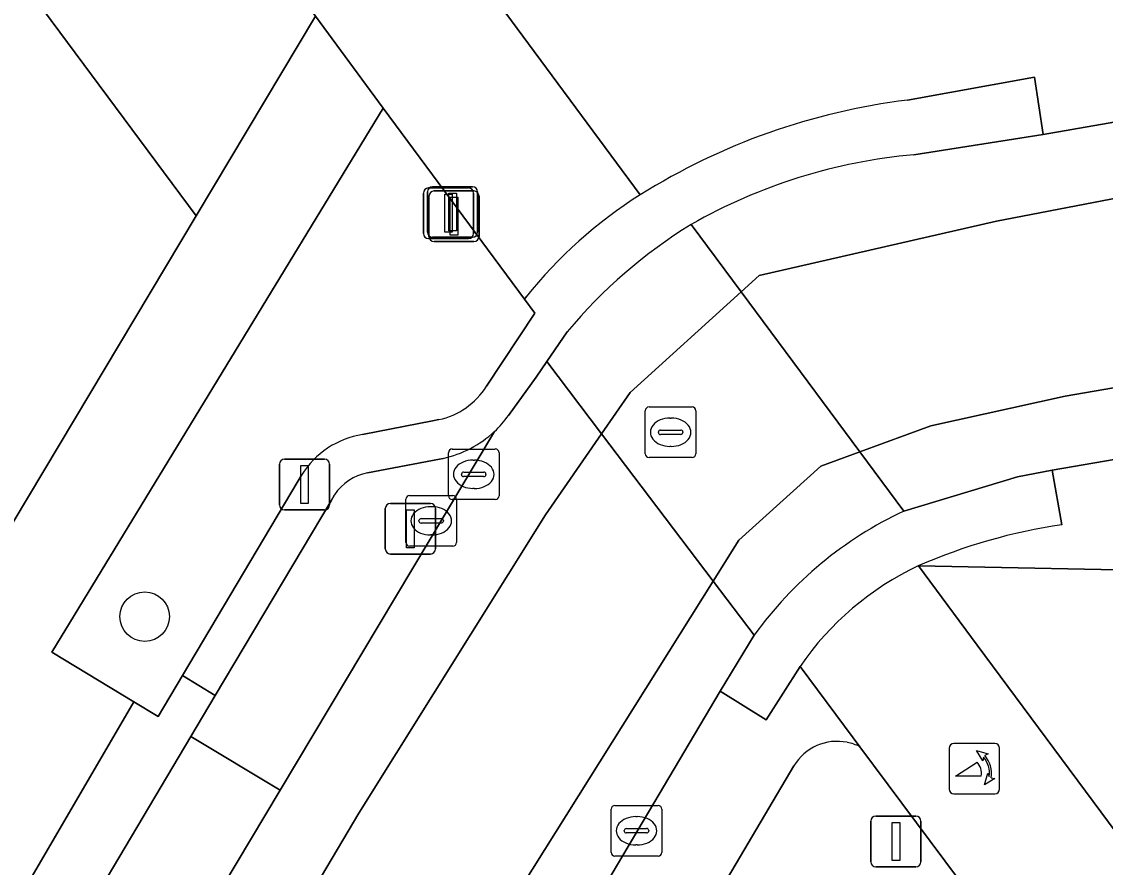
# Model space of a CAD drawing. Extents: x 163426 to 164192, y 380329 to 381641.
# Drawn here: x 163907.84 to 163929.25, y 381050.23 to 381066.94 of the extents above; entities that cross this region are included whole.
import ezdxf

# ---------------------------------------------------------------- set-up
doc = ezdxf.new("R2010")
doc.units = 0
for name, color, linetype in [('IMGEO_Afsluitpaal', 7, 'Continuous'), ('IMGEO_Boom', 7, 'Continuous'), ('IMGEO_Erf', 7, 'Continuous'), ('IMGEO_Fietspad_open', 7, 'Continuous'), ('IMGEO_Groenvoorziening', 7, 'Continuous'), ('IMGEO_Kolk', 7, 'Continuous'), ('IMGEO_Lichtmast', 7, 'Continuous'), ('IMGEO_Parkeervlak_open', 7, 'Continuous'), ('IMGEO_Poller', 7, 'Continuous'), ('IMGEO_Rijbaan_lokaal_open', 7, 'Continuous'), ('IMGEO_Rioolput', 7, 'Continuous'), ('IMGEO_Verkeersbordpaal', 7, 'Continuous'), ('IMGEO_Voetpad_open', 7, 'Continuous')]:
    doc.layers.add(name, color=color, linetype=linetype)

msp = doc.modelspace()

# ---------------------------------------------------------------- linework, layer by layer
at = {"layer": 'IMGEO_Afsluitpaal'}
for p, q in [((163915.778, 381062.756), (163915.778, 381063.556)), ((163915.778, 381063.556), (163915.778, 381062.756)), ((163915.859, 381062.781), (163915.859, 381063.581)), ((163915.859, 381063.581), (163915.859, 381062.781)), ((163915.878, 381063.656), (163916.668, 381063.656)), ((163916.668, 381063.656), (163915.878, 381063.656)), ((163915.959, 381063.681), (163916.749, 381063.681)), ((163916.749, 381063.681), (163915.959, 381063.681)), ((163915.987, 381063.596), (163916.777, 381063.596)), ((163916.777, 381063.596), (163915.987, 381063.596)), ((163916.768, 381063.556), (163916.768, 381062.756)), ((163916.768, 381062.756), (163916.768, 381063.556)), ((163916.849, 381063.581), (163916.849, 381062.781)), ((163916.849, 381062.781), (163916.849, 381063.581)), ((163915.887, 381062.696), (163915.887, 381063.496)), ((163915.887, 381063.496), (163915.887, 381062.696)), ((163916.877, 381063.496), (163916.877, 381062.696)), ((163916.877, 381062.696), (163916.877, 381063.496)), ((163916.749, 381062.681), (163915.959, 381062.681)), ((163915.959, 381062.681), (163916.749, 381062.681)), ((163916.668, 381062.656), (163915.878, 381062.656)), ((163915.878, 381062.656), (163916.668, 381062.656)), ((163916.777, 381062.596), (163915.987, 381062.596)), ((163915.987, 381062.596), (163916.777, 381062.596))]:
    msp.add_line(p, q, dxfattribs=at)
for points in [[(163916.198, 381063.531), (163916.348, 381063.531), (163916.348, 381062.781), (163916.198, 381062.781), (163916.198, 381063.531)], [(163916.279, 381063.556), (163916.429, 381063.556), (163916.429, 381062.806), (163916.279, 381062.806), (163916.279, 381063.556)], [(163916.307, 381063.471), (163916.457, 381063.471), (163916.457, 381062.721), (163916.307, 381062.721), (163916.307, 381063.471)]]:
    msp.add_lwpolyline(points, dxfattribs=at)
for centre, start, end in [((163915.878, 381063.556), 90, 180), ((163915.878, 381063.556), 90, 180), ((163915.959, 381063.581), 90, 180), ((163915.959, 381063.581), 90, 180), ((163915.987, 381063.496), 90, 180), ((163915.987, 381063.496), 90, 180), ((163916.668, 381063.556), 0, 90), ((163916.668, 381063.556), 360, 90), ((163916.749, 381063.581), 0, 90), ((163916.749, 381063.581), 360, 90), ((163916.777, 381063.496), 0, 90), ((163916.777, 381063.496), 360, 90), ((163915.878, 381062.756), 180, 270), ((163915.878, 381062.756), 180, 270), ((163915.959, 381062.781), 180, 270), ((163915.959, 381062.781), 180, 270), ((163915.987, 381062.696), 180, 270), ((163915.987, 381062.696), 180, 270), ((163916.668, 381062.756), 270, 0), ((163916.668, 381062.756), 270, 0), ((163916.749, 381062.781), 270, 0), ((163916.749, 381062.781), 270, 0), ((163916.777, 381062.696), 270, 0), ((163916.777, 381062.696), 270, 0)]:
    msp.add_arc(centre, 0.1, start, end, dxfattribs=at)
at = {"layer": 'IMGEO_Boom'}
msp.add_circle((163910.272, 381055.187), 0.489, dxfattribs=at)
at = {"layer": 'IMGEO_Erf'}
msp.add_lwpolyline([(163884.702, 381018.618), (163897.12, 381039.404), (163911.288, 381063.108), (163907.947, 381067.612)], dxfattribs=at)
at = {"layer": 'IMGEO_Fietspad_open'}
for points in [[(163920.063, 381063.521), (163916.003, 381069.011), (163879.294, 381118.846)], [(163878.091, 381115.406), (163879.855, 381113.008), (163880.581, 381112.021), (163885.203, 381105.739), (163888.584, 381101.063), (163888.737, 381100.935), (163894.831, 381092.652), (163895.849, 381091.249), (163896.67, 381090.133), (163898.402, 381087.778), (163898.929, 381087.061), (163907.808, 381074.986), (163908.685, 381073.793), (163913.644, 381067.049), (163914.985, 381065.235), (163917.772, 381061.459), (163917.806, 381061.505)], [(163966.446, 381001.057), (163930.523, 381049.491), (163926.717, 381054.622), (163925.556, 381056.187)], [(163923.219, 381054.202), (163924.27, 381052.792), (163924.402, 381052.616), (163926.35, 381050.002), (163928.061, 381047.708), (163938.279, 381034.003), (163942.009, 381028.965), (163953.161, 381013.78), (163961.45, 381002.494)]]:
    msp.add_lwpolyline(points, dxfattribs=at)
for centre, radius, start, end in [((163925.027, 381055.692), 9.271, 122.3782, 141.1656), ((163928.045, 381050.888), 5.855, 115.1635, 145.5243)]:
    msp.add_arc(centre, radius, start, end, dxfattribs=at)
at = {"layer": 'IMGEO_Groenvoorziening'}
msp.add_lwpolyline([(163908.685, 381073.793), (163906.233, 381071.982), (163908.974, 381068.413), (163907.947, 381067.612), (163911.288, 381063.108), (163913.644, 381067.049)], close=True, dxfattribs=at)
for points in [[(163917.978, 381061.179), (163917.772, 381061.459), (163914.985, 381065.235), (163908.438, 381054.481), (163910.058, 381053.502), (163910.535, 381053.213), (163911.017, 381054.024), (163913.305, 381057.871), (163913.371, 381057.983)], [(163917.023, 381059.738), (163917.978, 381061.179)], [(163914.576, 381058.782), (163915.956, 381059.053), (163916.081, 381059.078)], [(163900.687, 381009.789), (163901.663, 381009.602), (163903.505, 381009.248), (163904.614, 381014.127), (163905.062, 381016.099), (163906.633, 381016.132), (163922.795, 381043.895), (163923.656, 381045.375), (163926.35, 381050.002), (163924.402, 381052.616)], [(163923.099, 381052.238), (163899.372, 381012.075)]]:
    msp.add_lwpolyline(points, dxfattribs=at)
for centre, radius, start, end in [((163915.771, 381060.523), 1.478, 282.115, 327.918), ((163914.833, 381057.086), 1.715, 98.6227, 148.4716), ((163923.955, 381051.722), 1, 78.7435, 148.8979), ((163923.942, 381051.681), 1.042, 63.8161, 78.4974)]:
    msp.add_arc(centre, radius, start, end, dxfattribs=at)
at = {"layer": 'IMGEO_Kolk'}
for p, q in [((163916.271, 381057.572), (163916.271, 381058.424)), ((163916.346, 381058.498), (163917.198, 381058.498)), ((163917.272, 381058.424), (163917.272, 381057.572)), ((163916.759, 381058.278), (163916.784, 381058.278)), ((163916.53, 381057.992), (163916.53, 381058.004)), ((163916.573, 381058.041), (163916.971, 381058.041)), ((163917.014, 381058.004), (163917.014, 381057.992)), ((163916.968, 381057.955), (163916.57, 381057.955)), ((163915.506, 381057.579), (163916.358, 381057.579)), ((163916.782, 381057.718), (163916.757, 381057.718)), ((163915.431, 381056.653), (163915.431, 381057.505)), ((163915.919, 381057.359), (163915.944, 381057.359)), ((163917.198, 381057.498), (163916.346, 381057.498)), ((163916.432, 381057.505), (163916.432, 381056.653)), ((163915.733, 381057.122), (163916.131, 381057.122)), ((163915.69, 381057.073), (163915.69, 381057.085)), ((163916.128, 381057.036), (163915.73, 381057.036)), ((163916.174, 381057.085), (163916.174, 381057.073)), ((163915.942, 381056.799), (163915.917, 381056.799)), ((163916.358, 381056.579), (163915.506, 381056.579)), ((163919.487, 381050.529), (163919.487, 381051.381)), ((163919.562, 381051.455), (163920.414, 381051.455)), ((163920.488, 381051.381), (163920.488, 381050.529)), ((163919.975, 381051.235), (163920, 381051.235)), ((163919.746, 381050.949), (163919.746, 381050.961)), ((163920.184, 381050.912), (163919.786, 381050.912)), ((163919.789, 381050.998), (163920.187, 381050.998)), ((163920.23, 381050.961), (163920.23, 381050.949)), ((163919.998, 381050.675), (163919.973, 381050.675)), ((163920.414, 381050.455), (163919.562, 381050.455))]:
    msp.add_line(p, q, dxfattribs=at)
for points in [[(163916.271, 381057.572), (163916.271, 381058.424)], [(163916.346, 381058.498), (163917.198, 381058.498)], [(163917.272, 381058.424), (163917.272, 381057.572)], [(163915.506, 381057.579), (163916.358, 381057.579)], [(163915.431, 381056.653), (163915.431, 381057.505)], [(163917.198, 381057.498), (163916.346, 381057.498)], [(163916.432, 381057.505), (163916.432, 381056.653)], [(163916.358, 381056.579), (163915.506, 381056.579)], [(163919.487, 381050.529), (163919.487, 381051.381)], [(163919.562, 381051.455), (163920.414, 381051.455)], [(163920.488, 381051.381), (163920.488, 381050.529)], [(163920.414, 381050.455), (163919.562, 381050.455)]]:
    msp.add_lwpolyline(points, dxfattribs=at)
for centre, radius, start, end in [((163916.348, 381058.422), 0.0765, 91.552, 178.448), ((163916.348, 381058.422), 0.0765, 91.552, 178.448), ((163917.196, 381058.422), 0.0765, 1.552, 88.448), ((163917.196, 381058.422), 0.0765, 1.552, 88.448), ((163916.57, 381058.001), 0.0403, 85.8775, 175.7526), ((163916.567, 381057.991), 0.0366, 178.938, 274.7102), ((163916.971, 381057.998), 0.043, 264.8664, 352.4533), ((163916.975, 381058.003), 0.0386, 1.7309, 96.639), ((163915.508, 381057.503), 0.0765, 91.552, 178.448), ((163915.508, 381057.503), 0.0765, 91.552, 178.448), ((163916.348, 381057.574), 0.0765, 181.552, 268.448), ((163916.348, 381057.574), 0.0765, 181.552, 268.448), ((163916.356, 381057.503), 0.0765, 1.552, 88.448), ((163916.356, 381057.503), 0.0765, 1.552, 88.448), ((163917.196, 381057.574), 0.0765, 271.552, 358.448), ((163917.196, 381057.574), 0.0765, 271.552, 358.448), ((163915.73, 381057.082), 0.0403, 85.8775, 175.7526), ((163916.135, 381057.084), 0.0386, 1.7309, 96.639), ((163915.727, 381057.072), 0.0366, 178.938, 274.7102), ((163916.131, 381057.079), 0.043, 264.8664, 352.4533), ((163915.508, 381056.655), 0.0765, 181.552, 268.448), ((163915.508, 381056.655), 0.0765, 181.552, 268.448), ((163916.356, 381056.655), 0.0765, 271.552, 358.448), ((163916.356, 381056.655), 0.0765, 271.552, 358.448), ((163919.564, 381051.379), 0.0765, 91.552, 178.448), ((163919.564, 381051.379), 0.0765, 91.552, 178.448), ((163920.412, 381051.379), 0.0765, 1.552, 88.448), ((163920.412, 381051.379), 0.0765, 1.552, 88.448), ((163919.786, 381050.958), 0.0403, 85.8775, 175.7526), ((163919.783, 381050.948), 0.0366, 178.938, 274.7102), ((163920.187, 381050.955), 0.043, 264.8664, 352.4533), ((163920.191, 381050.96), 0.0386, 1.7309, 96.639), ((163919.564, 381050.531), 0.0765, 181.552, 268.448), ((163919.564, 381050.531), 0.0765, 181.552, 268.448), ((163920.412, 381050.531), 0.0765, 271.552, 358.448), ((163920.412, 381050.531), 0.0765, 271.552, 358.448)]:
    msp.add_arc(centre, radius, start, end, dxfattribs=at)
for centre, major_axis, ratio, start_param, end_param in [((163916.758, 381057.998), (-0.387, 0.002), 0.722429, 4.712389, 7.853982), ((163916.783, 381057.998), (-0.39, 0.002), 0.717154, 1.570796, 4.712389), ((163915.918, 381057.079), (-0.387, 0.002), 0.722429, 4.712389, 7.853982), ((163915.943, 381057.079), (-0.39, 0.002), 0.717154, 1.570796, 4.712389), ((163919.974, 381050.955), (-0.387, 0.002), 0.722429, 4.712389, 7.853982), ((163919.999, 381050.955), (-0.39, 0.002), 0.717154, 1.570796, 4.712389)]:
    msp.add_ellipse(centre, major_axis=major_axis, ratio=ratio, start_param=start_param, end_param=end_param, dxfattribs=at)
at = {"layer": 'IMGEO_Lichtmast'}
for p, q in [((163912.933, 381057.396), (163912.933, 381058.196)), ((163912.933, 381058.196), (163912.933, 381057.396)), ((163913.033, 381058.296), (163913.823, 381058.296)), ((163913.823, 381058.296), (163913.033, 381058.296)), ((163913.923, 381058.196), (163913.923, 381057.396)), ((163913.923, 381057.396), (163913.923, 381058.196)), ((163915.025, 381056.523), (163915.025, 381057.323)), ((163915.025, 381057.323), (163915.025, 381056.523)), ((163915.125, 381057.423), (163915.915, 381057.423)), ((163915.915, 381057.423), (163915.125, 381057.423)), ((163916.015, 381057.323), (163916.015, 381056.523)), ((163916.015, 381056.523), (163916.015, 381057.323)), ((163913.823, 381057.296), (163913.033, 381057.296)), ((163913.033, 381057.296), (163913.823, 381057.296)), ((163915.915, 381056.423), (163915.125, 381056.423)), ((163915.125, 381056.423), (163915.915, 381056.423))]:
    msp.add_line(p, q, dxfattribs=at)
for points in [[(163913.353, 381058.171), (163913.503, 381058.171), (163913.503, 381057.421), (163913.353, 381057.421), (163913.353, 381058.171)], [(163915.445, 381057.298), (163915.595, 381057.298), (163915.595, 381056.548), (163915.445, 381056.548), (163915.445, 381057.298)]]:
    msp.add_lwpolyline(points, dxfattribs=at)
for centre, start, end in [((163913.033, 381058.196), 90, 180), ((163913.033, 381058.196), 90, 180), ((163913.823, 381058.196), 0, 90), ((163913.823, 381058.196), 360, 90), ((163913.033, 381057.396), 180, 270), ((163913.033, 381057.396), 180, 270), ((163913.823, 381057.396), 270, 0), ((163913.823, 381057.396), 270, 0), ((163915.125, 381057.323), 90, 180), ((163915.125, 381057.323), 90, 180), ((163915.915, 381057.323), 0, 90), ((163915.915, 381057.323), 360, 90), ((163915.125, 381056.523), 180, 270), ((163915.125, 381056.523), 180, 270), ((163915.915, 381056.523), 270, 0), ((163915.915, 381056.523), 270, 0)]:
    msp.add_arc(centre, 0.1, start, end, dxfattribs=at)
at = {"layer": 'IMGEO_Parkeervlak_open'}
for points in [[(163914.024, 381057.595), (163913.953, 381057.476), (163911.665, 381053.631), (163911.184, 381052.82), (163912.947, 381051.757), (163917.18, 381058.843)], [(163916.166, 381058.312), (163916.098, 381058.299), (163914.671, 381058.025)]]:
    msp.add_lwpolyline(points, dxfattribs=at)
for centre, radius, start, end in [((163915.706, 381060.425), 2.162, 282.2907, 312.9885), ((163914.846, 381057.06), 0.981, 100.2817, 146.9348)]:
    msp.add_arc(centre, radius, start, end, dxfattribs=at)
at = {"layer": 'IMGEO_Poller'}
for p, q in [((163927.067, 381052.68), (163926.259, 381052.68)), ((163927.067, 381052.68), (163926.259, 381052.68)), ((163926.165, 381052.585), (163926.165, 381051.778)), ((163926.165, 381052.585), (163926.165, 381051.778)), ((163927.161, 381051.778), (163927.161, 381052.585)), ((163927.161, 381051.778), (163927.161, 381052.585)), ((163926.259, 381051.683), (163927.067, 381051.683)), ((163926.259, 381051.683), (163927.067, 381051.683))]:
    msp.add_line(p, q, dxfattribs=at)
for points in [[(163926.844, 381052.409), (163926.832, 381052.336), (163926.707, 381052.541)], [(163926.707, 381052.541), (163926.938, 381052.475), (163926.867, 381052.443)], [(163926.8, 381052.036), (163926.287, 381052.036), (163926.717, 381052.311)], [(163926.86, 381051.864), (163926.926, 381052.095), (163926.956, 381052.027)], [(163926.992, 381052), (163927.064, 381051.989), (163926.86, 381051.864)]]:
    msp.add_lwpolyline(points, dxfattribs=at)
for centre, radius, start, end in [((163926.259, 381052.585), 0.0946, 90, 180), ((163926.259, 381052.585), 0.0946, 90, 180), ((163927.067, 381052.585), 0.0946, 0, 90), ((163927.067, 381052.585), 0.0946, 0, 90), ((163926.486, 381052.096), 0.476, 351.7527, 41.1691), ((163926.486, 381052.096), 0.516, 349.3569, 42.2912), ((163926.472, 381052.086), 0.332, 351.3247, 42.4854), ((163926.259, 381051.778), 0.0946, 180, 270), ((163926.259, 381051.778), 0.0946, 180, 270), ((163927.067, 381051.778), 0.0946, 270, 0), ((163927.067, 381051.778), 0.0946, 270, 0)]:
    msp.add_arc(centre, radius, start, end, dxfattribs=at)
at = {"layer": 'IMGEO_Rijbaan_lokaal_open'}
for points in [[(163964.785, 381071.085), (163959.492, 381070.181), (163958.625, 381069.383), (163957.385, 381068.612), (163955.476, 381068.076), (163952.059, 381067.506), (163934.94, 381064.507), (163927.101, 381062.998), (163922.411, 381061.926), (163922.056, 381061.604), (163924.4, 381058.441), (163925.804, 381058.955), (163928.454, 381059.539), (163951.197, 381063.463), (163958.036, 381064.684)], [(163921.069, 381062.936), (163922.056, 381061.604), (163922.411, 381061.926), (163927.101, 381062.998), (163934.94, 381064.507), (163952.059, 381067.506), (163955.476, 381068.076), (163957.385, 381068.612), (163958.625, 381069.383), (163959.492, 381070.181), (163954.955, 381069.405), (163952.994, 381069.1), (163952.882, 381069.081), (163937.909, 381066.493), (163937.438, 381066.412), (163932.255, 381065.455), (163931.72, 381065.356), (163928.024, 381064.714), (163925.468, 381064.311)], [(163958.036, 381064.684), (163951.197, 381063.463), (163928.454, 381059.539), (163925.804, 381058.955), (163924.4, 381058.441), (163925.267, 381057.271), (163927.518, 381057.946), (163928.198, 381058.083), (163958.565, 381063.301)], [(163922.056, 381061.604), (163921.069, 381062.936)], [(163918.621, 381060.816), (163918.215, 381060.225), (163919.297, 381058.795), (163919.865, 381059.613), (163922.056, 381061.604)], [(163886.431, 381000.422), (163887.168, 381003.975), (163887.972, 381006.053), (163891.389, 381012.622), (163909.614, 381043.056), (163914.505, 381051.301), (163918.19, 381057.2), (163919.297, 381058.795), (163918.215, 381060.225), (163918.003, 381059.916), (163917.458, 381059.161)], [(163917.18, 381058.843), (163912.947, 381051.757), (163909.205, 381045.492)], [(163895.208, 381011.818), (163902.377, 381023.75), (163917.721, 381049.86), (163921.501, 381055.887), (163919.297, 381058.795), (163918.19, 381057.2), (163914.505, 381051.301), (163909.614, 381043.056), (163891.389, 381012.622)], [(163925.267, 381057.271), (163924.4, 381058.441), (163923.63, 381058.16), (163922.009, 381056.697), (163921.501, 381055.887), (163922.311, 381054.818)], [(163921.638, 381053.716), (163922.311, 381054.818), (163921.501, 381055.887), (163917.721, 381049.86), (163902.377, 381023.75), (163895.208, 381011.818), (163892.059, 381006.187), (163890.987, 381003.841), (163890.009, 380999.579), (163886.502, 380982.789), (163875.39, 380930.027), (163874.806, 380927.256), (163873.655, 380925.227), (163872.124, 380924.818), (163868.839, 380925.415), (163868.546, 380923.98), (163875.141, 380922.738), (163879.435, 380943.25), (163880.93, 380950.483), (163883.139, 380961.124), (163886.682, 380977.995), (163888.743, 380987.877), (163891.335, 381000), (163891.536, 381000.938)], [(163893.797, 381006.701), (163896.78, 381011.751), (163921.638, 381053.716)]]:
    msp.add_lwpolyline(points, dxfattribs=at)
msp.add_lwpolyline([(163922.009, 381056.697), (163923.63, 381058.16), (163924.4, 381058.441), (163922.056, 381061.604), (163919.865, 381059.613), (163919.297, 381058.795), (163921.501, 381055.887)], close=True, dxfattribs=at)
for centre, radius, start, end in [((163926.443, 381053.469), 10.886, 95.1366, 119.5788), ((163926.344, 381054.371), 10.059, 121.6299, 140.1561), ((163915.744, 381060.379), 2.103, 313.0766, 324.6026), ((163928.525, 381050.338), 7.66, 115.1669, 144.2075)]:
    msp.add_arc(centre, radius, start, end, dxfattribs=at)
at = {"layer": 'IMGEO_Rioolput'}
for p, q in [((163920.161, 381058.403), (163920.161, 381059.255)), ((163920.236, 381059.329), (163921.088, 381059.329)), ((163921.162, 381059.255), (163921.162, 381058.403)), ((163920.649, 381059.109), (163920.674, 381059.109)), ((163920.42, 381058.823), (163920.42, 381058.835)), ((163920.463, 381058.872), (163920.861, 381058.872)), ((163920.904, 381058.835), (163920.904, 381058.823)), ((163920.858, 381058.786), (163920.46, 381058.786)), ((163920.672, 381058.549), (163920.647, 381058.549)), ((163921.088, 381058.329), (163920.236, 381058.329))]:
    msp.add_line(p, q, dxfattribs=at)
for points in [[(163920.161, 381058.403), (163920.161, 381059.255)], [(163920.236, 381059.329), (163921.088, 381059.329)], [(163921.162, 381059.255), (163921.162, 381058.403)], [(163921.088, 381058.329), (163920.236, 381058.329)]]:
    msp.add_lwpolyline(points, dxfattribs=at)
for centre, radius, start, end in [((163920.238, 381059.253), 0.0765, 91.552, 178.448), ((163920.238, 381059.253), 0.0765, 91.552, 178.448), ((163921.086, 381059.253), 0.0765, 1.552, 88.448), ((163921.086, 381059.253), 0.0765, 1.552, 88.448), ((163920.46, 381058.832), 0.0403, 85.8775, 175.7526), ((163920.457, 381058.822), 0.0366, 178.938, 274.7102), ((163920.861, 381058.829), 0.043, 264.8664, 352.4533), ((163920.865, 381058.834), 0.0386, 1.7309, 96.639), ((163920.238, 381058.405), 0.0765, 181.552, 268.448), ((163920.238, 381058.405), 0.0765, 181.552, 268.448), ((163921.086, 381058.405), 0.0765, 271.552, 358.448), ((163921.086, 381058.405), 0.0765, 271.552, 358.448)]:
    msp.add_arc(centre, radius, start, end, dxfattribs=at)
for centre, major_axis, ratio, start_param, end_param in [((163920.648, 381058.829), (-0.387, 0.002), 0.722429, 4.712389, 7.853982), ((163920.673, 381058.829), (-0.39, 0.002), 0.717154, 1.570796, 4.712389)]:
    msp.add_ellipse(centre, major_axis=major_axis, ratio=ratio, start_param=start_param, end_param=end_param, dxfattribs=at)
at = {"layer": 'IMGEO_Verkeersbordpaal'}
for p, q in [((163924.617, 381050.344), (163924.617, 381051.144)), ((163924.617, 381051.144), (163924.617, 381050.344)), ((163924.717, 381051.244), (163925.507, 381051.244)), ((163925.507, 381051.244), (163924.717, 381051.244)), ((163925.607, 381051.144), (163925.607, 381050.344)), ((163925.607, 381050.344), (163925.607, 381051.144)), ((163925.507, 381050.244), (163924.717, 381050.244)), ((163924.717, 381050.244), (163925.507, 381050.244))]:
    msp.add_line(p, q, dxfattribs=at)
msp.add_lwpolyline([(163925.037, 381051.119), (163925.187, 381051.119), (163925.187, 381050.369), (163925.037, 381050.369), (163925.037, 381051.119)], dxfattribs=at)
for centre, start, end in [((163924.717, 381051.144), 90, 180), ((163924.717, 381051.144), 90, 180), ((163925.507, 381051.144), 0, 90), ((163925.507, 381051.144), 360, 90), ((163924.717, 381050.344), 180, 270), ((163924.717, 381050.344), 180, 270), ((163925.507, 381050.344), 270, 0), ((163925.507, 381050.344), 270, 0)]:
    msp.add_arc(centre, 0.1, start, end, dxfattribs=at)
at = {"layer": 'IMGEO_Voetpad_open'}
for points in [[(163882.189, 381120.998), (163879.294, 381118.846), (163916.003, 381069.011), (163920.063, 381063.521)], [(163985.768, 381068.033), (163983.394, 381067.628), (163978.296, 381066.796), (163973.765, 381065.996), (163962.395, 381063.969), (163958.565, 381063.301), (163928.198, 381058.083), (163928.393, 381057.003)], [(163925.342, 381065.391), (163927.85, 381065.847), (163928.024, 381064.714), (163931.72, 381065.356), (163932.255, 381065.455), (163937.438, 381066.412), (163937.909, 381066.493)], [(163928.024, 381064.714), (163927.85, 381065.847), (163925.342, 381065.391)], [(163925.556, 381056.187), (163930.805, 381056.087), (163957.475, 381060.692), (163971.248, 381063.001), (163976.661, 381063.908), (163980.336, 381064.524), (163983.854, 381065.112), (163985.881, 381065.478)], [(163925.468, 381064.311), (163928.024, 381064.714)], [(163917.806, 381061.505), (163917.772, 381061.459), (163917.978, 381061.179), (163917.023, 381059.738)], [(163917.458, 381059.161), (163918.003, 381059.916), (163918.215, 381060.225), (163918.621, 381060.816)], [(163916.081, 381059.078), (163915.956, 381059.053), (163914.576, 381058.782)], [(163914.671, 381058.025), (163916.098, 381058.299), (163916.166, 381058.312)], [(163913.371, 381057.983), (163913.305, 381057.871), (163911.017, 381054.024), (163911.665, 381053.631), (163913.953, 381057.476), (163914.024, 381057.595)], [(163928.393, 381057.003), (163928.198, 381058.083), (163927.518, 381057.946), (163925.267, 381057.271)], [(163930.805, 381056.087), (163925.556, 381056.187), (163926.717, 381054.622), (163930.523, 381049.491), (163966.446, 381001.057)], [(163922.311, 381054.818), (163921.638, 381053.716), (163922.552, 381053.148), (163923.219, 381054.202)], [(163924.402, 381052.616), (163924.27, 381052.792), (163923.219, 381054.202), (163922.552, 381053.148), (163921.638, 381053.716), (163896.78, 381011.751), (163893.797, 381006.701)], [(163911.184, 381052.82), (163911.665, 381053.631), (163911.017, 381054.024), (163910.535, 381053.213), (163910.058, 381053.502), (163906.519, 381047.452), (163908.536, 381046.232)], [(163908.003, 381047.46), (163911.184, 381052.82)], [(163912.947, 381051.757), (163911.184, 381052.82), (163908.003, 381047.46)], [(163899.372, 381012.075), (163923.099, 381052.238)], [(163909.205, 381045.492), (163912.947, 381051.757)]]:
    msp.add_lwpolyline(points, dxfattribs=at)
msp.add_lwpolyline([(163893.722, 381025.542), (163891.772, 381026.675), (163894.877, 381031.816), (163896.799, 381030.675), (163898.984, 381034.371), (163900.583, 381037.172), (163898.771, 381038.233), (163904.815, 381048.22), (163906.411, 381047.266), (163906.519, 381047.452), (163910.058, 381053.502), (163908.438, 381054.481), (163914.985, 381065.235), (163913.644, 381067.049), (163911.288, 381063.108), (163897.12, 381039.404), (163884.702, 381018.618), (163881.243, 381012.828), (163883.348, 381012.515), (163888.718, 381021.511), (163890.628, 381020.363)], close=True, dxfattribs=at)
for centre, radius, start, end in [((163926.907, 381052.586), 12.9, 96.9691, 122.0426), ((163926.907, 381052.586), 12.9, 96.9691, 122.0426), ((163926.443, 381053.469), 10.886, 95.1366, 119.5788), ((163925.027, 381055.692), 9.271, 122.3782, 141.1656), ((163926.344, 381054.371), 10.059, 121.6299, 140.1561), ((163915.771, 381060.523), 1.478, 282.115, 327.918), ((163915.744, 381060.379), 2.103, 313.0766, 324.6026), ((163915.706, 381060.425), 2.162, 282.2907, 312.9885), ((163914.833, 381057.086), 1.715, 98.6227, 148.4716), ((163914.846, 381057.06), 0.981, 100.2817, 146.9348), ((163928.525, 381050.338), 7.66, 115.1669, 144.2075), ((163930.005, 381046.057), 11.064, 98.38, 113.7135), ((163930.005, 381046.057), 11.064, 98.38, 113.7135), ((163928.045, 381050.888), 5.855, 115.1635, 145.5243), ((163923.955, 381051.722), 1, 78.7435, 148.8979), ((163923.942, 381051.681), 1.042, 63.8161, 78.4974)]:
    msp.add_arc(centre, radius, start, end, dxfattribs=at)

doc.saveas('drawing.dxf')
